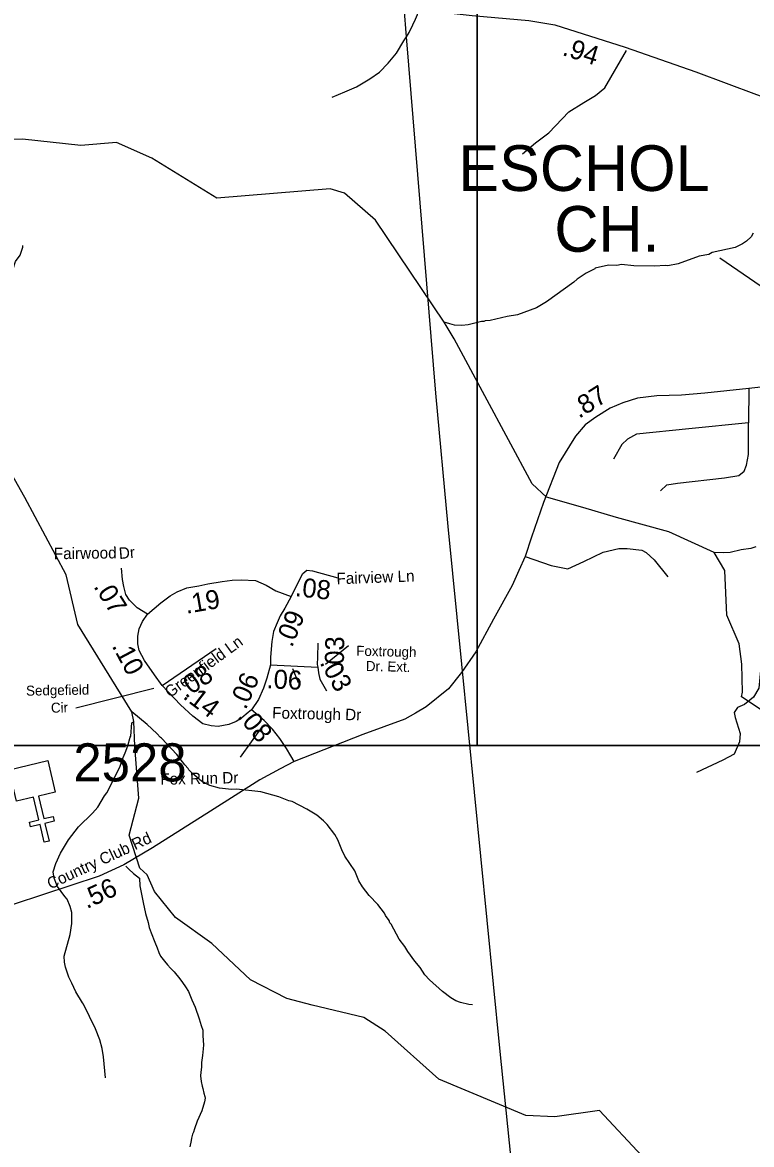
# Model space of a CAD drawing. Extents: x 1248089 to 1457196, y 820910 to 988753.
# Drawn here: x 1370514 to 1375302, y 866216 to 873587 of the extents above; entities that cross this region are included whole.
import ezdxf

# ---------------------------------------------------------------- set-up
doc = ezdxf.new("R2010")
doc.units = 0
for name, color, linetype in [('Exist Cultural Church CELL', 7, 'Continuous'), ('Exist Hydrographic Misc Water Feature', 7, 'Continuous'), ('Exist Road Non-System Type 51', 7, 'Continuous'), ('Exist Road Secondary Type 51 Attributed', 7, 'Continuous'), ('Exist Road Secondary Type 51 Label', 7, 'Continuous'), ('Exist Utilities Electrical Transmission Line', 7, 'Continuous'), ('Map Preparation Inset Cut Line', 7, 'Continuous'), ('Prop GRAU CAT1 Cell', 7, 'Continuous'), ('Prop Lane Lines', 7, 'Continuous'), ('Prop ROW RW Lines', 7, 'Continuous')]:
    doc.layers.add(name, color=color, linetype=linetype)

msp = doc.modelspace()

# ---------------------------------------------------------------- linework, layer by layer
at = {"layer": 'Exist Cultural Church CELL'}
msp.add_lwpolyline([(1370728.7, 868531.8), (1370618, 868505.3), (1370653.1, 868357.2), (1370715.4, 868371.9), (1370722.8, 868340.8), (1370660.5, 868326.1), (1370688.2, 868209), (1370657.1, 868201.7), (1370629.3, 868318.7), (1370567, 868303.9), (1370559.7, 868335), (1370621.9, 868349.8), (1370586.8, 868498), (1370474.6, 868471.6), (1370425.4, 868678.7), (1370679.6, 868739)], close=True, dxfattribs=at)
at = {"layer": 'Exist Hydrographic Misc Water Feature'}
for points in [[(1372533.5, 872494.1), (1371790.5, 872433.5), (1371362.5, 872694.9), (1371131.5, 872798), (1370897.5, 872779.8), (1370514.5, 872820.3), (1370197.5, 872810.2), (1369995.5, 872715.8)], [(1372832.6, 872287.9), (1372627.6, 872466), (1372533.5, 872494.1)], [(1373550.6, 871134.2), (1373349.6, 871509.3), (1373284.2, 871617.6), (1372832.6, 872287.9)], [(1375313, 872203.3), (1375298.6, 872179.6), (1375267.9, 872150.3), (1375243.5, 872132.8), (1375195, 872110), (1375044.2, 872075.3), (1375022, 872063.7), (1374957.7, 872051.6), (1374820.6, 872002.2), (1374752.3, 871987.8), (1374736.3, 871990.1), (1374664.3, 871985.7), (1374528.3, 871988.7), (1374448.5, 871998.4), (1374416.3, 871991.1), (1374363.6, 871992.8), (1374276, 871974.3), (1374272.8, 871969.5), (1374215.2, 871939.7), (1374156.3, 871900.9), (1374134, 871881.4), (1373955.1, 871751.5), (1373890.3, 871713), (1373765.2, 871665.7), (1373697.4, 871655.3), (1373584.5, 871629.7), (1373552.4, 871626.4), (1373544.3, 871622.7), (1373528.3, 871623), (1373439.8, 871600.9), (1373399.7, 871595.8), (1373351.7, 871598.9), (1373319.9, 871607.6), (1373284.2, 871617.6)], [(1371252.6, 868833.3), (1371244.9, 868996.4), (1371231, 869058.1), (1370877.5, 869631.9), (1370801.6, 869958.5), (1370529.6, 870466.2), (1370360.5, 870761.8), (1370264.5, 870947.5), (1370195.5, 871201.7)], [(1375984.7, 868275.1), (1375945.7, 868433.5), (1375889.6, 868533.2), (1375882.7, 868602.2), (1375783.6, 868679.7), (1375651.7, 868715.2), (1375511.6, 868800), (1375471.6, 868886.2), (1375457.7, 869011.2), (1375235.6, 869156.9), (1375243, 869187.2), (1375239, 869371.1), (1375220.6, 869506), (1375139.2, 869694.9), (1375126.2, 869988), (1375056.9, 870104.8), (1374758.4, 870242), (1374415.1, 870335.3), (1374193.8, 870400.4), (1373956.2, 870468.8), (1373861.8, 870556.8), (1373550.6, 871134.2)], [(1375330, 870141.9), (1375297.7, 870132.6), (1375233.4, 870122.3), (1375161, 870106.1), (1375120.9, 870103.1), (1375056.9, 870104.8)], [(1372447, 868379.6), (1372380.7, 868419.5), (1372285.8, 868469.8), (1372262, 868474.3), (1372198.5, 868499.8), (1372079.3, 868532.7), (1371919.5, 868550.5), (1371887.5, 868549.3), (1371807.7, 868557.2), (1371744.1, 868574.7), (1371688.7, 868604), (1371629.8, 868653.3), (1371606.4, 868677.9), (1371602.6, 868686), (1371579.1, 868710.5), (1371526.6, 868777.8), (1371427.1, 868886.2), (1371419.2, 868890.4), (1371395.7, 868916.9), (1371333.1, 868976.4), (1371231, 869058.1)], [(1371058.4, 866655.2), (1371045.5, 866791.6), (1371036.7, 866847.7), (1371022, 866904), (1370993.6, 866976.7), (1370915.3, 867138.6), (1370907.5, 867146.7), (1370865.1, 867219.7), (1370838.4, 867276.4), (1370819.3, 867316.8), (1370796.8, 867381.4), (1370789.5, 867413.6), (1370788.4, 867453.6), (1370827.6, 867596.6), (1370837.3, 867668.4), (1370836.9, 867740.3), (1370827.8, 867780.6), (1370806.9, 867829), (1370791.3, 867845.4), (1370744.8, 867910.5), (1370737.1, 867926.7), (1370722, 867967.1), (1370714.9, 868007.2), (1370732.2, 868062.8), (1370763.7, 868130), (1370815.7, 868218.8), (1370881.6, 868303.2), (1370973.7, 868393), (1371008.7, 868432.2), (1371052.4, 868507.1), (1371066.8, 868526.8), (1371125.4, 868637.4), (1371154.8, 868702.6), (1371174.1, 868758.2), (1371188.8, 868789.9), (1371205.8, 868835.4), (1371221.1, 868893), (1371225.3, 868899), (1371231.3, 868986.8), (1371244.9, 868996.4)], [(1372416.6, 867132.2), (1372249.7, 867175), (1372010.6, 867298), (1371757.6, 867536.2), (1371519.6, 867708.3), (1371381.6, 867878.5), (1371333.6, 867987.9), (1371284.6, 868031.6), (1371214.6, 868249.7), (1371278.5, 868491.2), (1371252.6, 868833.3)], [(1373470.1, 867134.7), (1373446.1, 867135.3), (1373390.5, 867148.7), (1373358.8, 867161.5), (1373327.2, 867180.2), (1373272.1, 867221.6), (1373188, 867297.7), (1373156.7, 867330.4), (1373125.9, 867379.2), (1373090.9, 867420), (1373044.4, 867485.2), (1373025.2, 867517.6), (1372988.4, 867566.5), (1372934.7, 867663.8), (1372926.8, 867672), (1372921.3, 867688.2), (1372898, 867720.7), (1372890.4, 867736.9), (1372847.8, 867794.1), (1372791.2, 867851.5), (1372746.5, 867908.5), (1372723.5, 867949.1), (1372697.1, 868013.8), (1372631.4, 868111.4), (1372610.3, 868151.9), (1372585.8, 868217.1), (1372564.7, 868252.5), (1372514.3, 868317.9), (1372490.9, 868343.1), (1372447, 868379.6)], [(1374580.7, 866143.3), (1374303.7, 866441), (1374010.6, 866397.6), (1373819.6, 866408.1), (1373248.7, 866646.1), (1372896.6, 866961.7), (1372756.6, 867049.9), (1372416.6, 867132.2)]]:
    msp.add_lwpolyline(points, dxfattribs=at)
at = {"layer": 'Exist Road Non-System Type 51'}
msp.add_line((1375283.7, 871182.8), (1375281.6, 870956.2), dxfattribs=at)
for points in [[(1373035.5, 873493.6), (1373053.1, 873520.3), (1373078.1, 873571.8), (1373094.9, 873609.5), (1373107.7, 873639.3), (1373116.5, 873677.1)], [(1372548, 873096.6), (1372630.8, 873130.9), (1372707.5, 873165.2), (1372794.6, 873217.5), (1372857.5, 873260.3), (1372915, 873319.1), (1372970.3, 873386.1), (1373018, 873467), (1373035.5, 873493.6)], [(1373798.1, 872725.3), (1373884.1, 872797.6), (1373970.1, 872862.2), (1374101.1, 873001.1), (1374200.8, 873061.7), (1374277, 873106.7), (1374337.6, 873157.5), (1374480.3, 873404)], [(1369873.6, 871472.7), (1369920, 871477.5), (1369971.1, 871475.6), (1370064.1, 871475.6), (1370138.9, 871490.2), (1370179, 871514), (1370217.3, 871552.3), (1370235.6, 871603.4), (1370272, 871650.8), (1370310.3, 871681.9), (1370361.4, 871705.6), (1370405.2, 871729.3), (1370432.5, 871747.6), (1370450.8, 871780.4), (1370452.6, 871820.6), (1370448.9, 871910), (1370450.8, 871962.9), (1370469, 872017.7), (1370498.1, 872058.6), (1370516.3, 872111.5), (1370516.3, 872121.1)], [(1375664.3, 871682.5), (1375594, 871694.2), (1375093.6, 872038.5)], [(1375281.6, 870956.2), (1374890.7, 870917.1), (1374546.7, 870881.9), (1374488.1, 870850.6), (1374449, 870815.4), (1374394.3, 870717.6)], [(1374703.1, 870510.2), (1374746.1, 870549.4), (1374816.4, 870561.1), (1375125.3, 870596.3), (1375219.1, 870611.9), (1375254.3, 870639.3), (1375269.9, 870678.4), (1375281.6, 870748.9), (1375281.6, 870956.2)], [(1375611.7, 870437.3), (1375562.2, 870295.8), (1375555.7, 870240.4), (1375588.2, 870165.5), (1375595.7, 870077.3), (1375584.9, 869992.9), (1375578.3, 869835.6), (1375549, 869744.4), (1375386.3, 869509.9), (1375363.5, 869353.6), (1375350.5, 869213.5), (1375314.7, 869154.9), (1375256.1, 869106.1), (1375210.5, 869086.5), (1375187.7, 869053.9), (1375194.3, 869021.4), (1375226.8, 868917.2), (1375223.5, 868861.8), (1375187.7, 868780.4), (1375112.9, 868741.3), (1374940.4, 868659.9)], [(1373815.7, 870079.4), (1373984.9, 870020.7), (1374095.6, 869997.9), (1374199.7, 870046.8), (1374326.6, 870108.7), (1374430.8, 870131.5), (1374486.1, 870131.5), (1374580.5, 870121.7), (1374609.8, 870105.4), (1374661.9, 870056.6), (1374753, 869945.8)], [(1371192.9, 868044.7), (1371212.5, 868024.3), (1371242, 867997.7), (1371281.4, 867966.9)], [(1371281.4, 867966.9), (1371284.4, 867916.8), (1371306.2, 867806.3), (1371322.8, 867733.9), (1371339.6, 867675.5), (1371346.9, 867641.3), (1371358.2, 867607.1), (1371383, 867546.6), (1371398.3, 867508.2), (1371409.7, 867478), (1371421.2, 867453.7), (1371446.5, 867421.2), (1371466.1, 867396.8), (1371485.6, 867374.4), (1371509.2, 867349.9), (1371546.3, 867305.1), (1371563.8, 867280.8), (1371585.2, 867252.3), (1371604.6, 867221.9), (1371625.6, 867167.5), (1371648.6, 867119), (1371673.1, 867042.4), (1371688.2, 866998.1), (1371697.6, 866967.9), (1371698.8, 866929.9), (1371701.7, 866871.8), (1371701.1, 866845.8), (1371696.2, 866801.8), (1371689.3, 866755.9), (1371688.7, 866723.9), (1371686, 866692), (1371683.5, 866668), (1371686.8, 866629.9), (1371694.2, 866599.8), (1371697.9, 866583.7), (1371705.3, 866553.5), (1371710.8, 866531.4), (1371712.6, 866521.3), (1371710.1, 866497.4), (1371690.9, 866437.7), (1371661.6, 866370.3), (1371644.5, 866320.6), (1371636.1, 866298.7), (1371629.8, 866284.9), (1371623.3, 866259), (1371621, 866243), (1371612.1, 866201.2)]]:
    msp.add_lwpolyline(points, dxfattribs=at)
at = {"layer": 'Exist Road Secondary Type 51 Attributed'}
for p, q in [((1371430.2, 869232.9), (1371786.2, 869475.1)), ((1372142.2, 869367.3), (1372452.8, 869352.7))]:
    msp.add_line(p, q, dxfattribs=at)
for points in [[(1371659.9, 873980.4), (1371826.2, 873883.1), (1372011.2, 873807.5), (1372112.5, 873781.7), (1372260.5, 873764), (1372550.1, 873731.8), (1373091.7, 873675.5), (1373466.5, 873633.6), (1373838.7, 873600.2), (1374009.2, 873571.2), (1374471, 873424.7), (1374936.6, 873262.7), (1375335.6, 873113), (1375601.8, 873018.2), (1375695.1, 872989.3), (1375778.8, 872971.6), (1375891.4, 872947.4), (1376039.4, 872928.1), (1376315.3, 872883.1), (1376465, 872852.9)], [(1375641.8, 871223.2), (1375283.7, 871182.8), (1374994.2, 871152.9), (1374841.1, 871139.9), (1374679.4, 871134.1), (1374553.8, 871119.7), (1374455.6, 871089.3), (1374373.3, 871053.2), (1374279.4, 870993.9), (1374210.1, 870943.3), (1374145.1, 870869.6), (1374038.9, 870696.2), (1373934.9, 870434.6), (1373856.2, 870206.8), (1373815.7, 870079.4), (1373774.7, 869987.4), (1373729.8, 869889), (1373607, 869667.2), (1373491.8, 869452.1), (1373397.9, 869316.2), (1373312.2, 869209.3), (1373166.1, 869092.6), (1373095.8, 869050.6), (1373024.5, 869011.6), (1372749.1, 868908.9), (1372298.4, 868732.6)], [(1371334.7, 869700.9), (1371267.9, 869742.9), (1371217.1, 869791.7), (1371192.7, 869830.4), (1371178.4, 869881.3), (1371170.3, 869928.1), (1371164.2, 870003.5)], [(1372277.6, 869816.1), (1372354.7, 869967.1), (1372381.7, 869990.1), (1372419.6, 869986.1), (1372584.4, 869940.1)], [(1371334.7, 869700.9), (1371421.7, 869775.4), (1371484.7, 869820.2), (1371529.5, 869846.7), (1371592.5, 869873.1), (1371671.9, 869887.4), (1371730.9, 869899.6), (1371824.4, 869915.9), (1371891.5, 869924), (1371950.5, 869926.1), (1372044.1, 869922), (1372115.3, 869891.5), (1372178.3, 869852.8), (1372277.6, 869816.1)], [(1372277.6, 869816.1), (1372236.4, 869739.7), (1372206.7, 869688.8), (1372186.4, 869644.4), (1372163.4, 869587.4), (1372150.4, 869521.4), (1372146.2, 869471.3), (1372142.3, 869415), (1372142.2, 869367.3)], [(1371430.2, 869232.9), (1371381.5, 869301.9), (1371314.4, 869395.6), (1371279.8, 869460.7), (1371271.6, 869505.5), (1371271.6, 869556.4), (1371279.8, 869603.2), (1371302.1, 869652.1), (1371334.7, 869700.9)], [(1372452.8, 869510.7), (1372451.2, 869419), (1372450.2, 869369), (1372452.8, 869352.7)], [(1372142.2, 869367.3), (1372117.6, 869280), (1372097.2, 869214.9), (1372064.7, 869139.6), (1372017.8, 869072.2)], [(1372452.8, 869352.7), (1372458.9, 869314), (1372467.1, 869273.7), (1372509.6, 869196.9)], [(1372017.8, 869072.2), (1371995.4, 869053.9), (1371954.8, 869019.3), (1371918.2, 868994.9), (1371869.3, 868976.6), (1371798.2, 868962.3), (1371753.4, 868966.4), (1371698.8, 868980.3), (1371631.6, 869031.2), (1371552.3, 869104.4), (1371430.2, 869232.9)], [(1372298.4, 868732.6), (1372276.1, 868769.2), (1372247.6, 868818.1), (1372204.9, 868883.2), (1372156.1, 868944.3), (1372101.1, 869001.3), (1372017.8, 869072.2)], [(1372298.4, 868732.6), (1372206.4, 868685.1), (1372071.9, 868612.2), (1371749.7, 868405.5), (1371367.9, 868165.3), (1371178.8, 868054), (1371018, 867979.8), (1370459.8, 867794.4), (1370118.1, 867673.7), (1369874.4, 867589.4), (1369732.4, 867536.6), (1369632.6, 867477.6)]]:
    msp.add_lwpolyline(points, dxfattribs=at)
at = {"layer": 'Exist Road Secondary Type 51 Label'}
for points in [[(1372654.4, 869493), (1372504.9, 869370)], [(1372326.1, 869249.3), (1372290.2, 869341.6)], [(1370864.7, 869085.1), (1371377.5, 869213.3)], [(1371946.6, 868761.7), (1372090.2, 868961.9)]]:
    msp.add_lwpolyline(points, dxfattribs=at)
at = {"layer": 'Exist Utilities Electrical Transmission Line'}
msp.add_line((1373035.5, 873493.6), (1373019.7, 873686), dxfattribs=at)
for points in [[(1373398.9, 869370.9), (1373309.4, 870275.5), (1373228.2, 871151.3), (1373035.5, 873493.6)], [(1373879.3, 864598.3), (1373648.7, 866848.7), (1373398.9, 869370.9)]]:
    msp.add_lwpolyline(points, dxfattribs=at)
at = {"layer": 'Map Preparation Inset Cut Line'}
for points in [[(1313026.2, 913085.2), (1388709.5, 913085.2), (1388709.5, 884379.9), (1373500.6, 884376.6), (1373500.6, 868836.7), (1313026.2, 868836.7)], [(1373500.6, 884376.6), (1388709.5, 884376.6), (1388709.5, 868836.7), (1373500.6, 868836.7)], [(1313026.2, 824588.2), (1313026.2, 868836.7), (1388709.5, 868836.7), (1388709.5, 835631.5), (1373500.6, 835631.5), (1373500.6, 824588.2)]]:
    msp.add_lwpolyline(points, close=True, dxfattribs=at)

# ---------------------------------------------------------------- texts
at = {"layer": 'Exist Road Secondary Type 51 Label'}
for s, height, rotation, p in [('Fairwood', 75, 0.82853, (1370720.1, 870061)), ('Dr', 75, 4.85556, (1371149.6, 870062.4)), ('Fairview Ln', 75, 2.08049, (1372577.3, 869896.7)), ('Greenfield Ln', 75, 36.18667, (1371482.8, 869148.3)), ('Foxtrough ', 65.62, 358.67233, (1372705.4, 869427.5)), ('Dr. Ext.', 65.62, 358.67233, (1372768.4, 869327.6)), ('Sedgefield ', 65.617, 1.03474, (1370537.9, 869164.8)), ('Cir', 65.62, 1.03474, (1370701.3, 869052.9)), ('Foxtrough Dr', 75, 358.67233, (1372153, 869015.7)), ('Fox Run Dr', 75, 1.17463, (1371419.6, 868579.3)), ('Country Club Rd', 75, 24.92024, (1370696.7, 867891.3))]:
    msp.add_text(s, height=height, rotation=rotation, dxfattribs=at).set_placement(p)
at = {"layer": 'Prop GRAU CAT1 Cell'}
for s, rotation, p in [('.94', 342.39441, (1374053.4, 873374.4)), ('.87', 32.26315, (1374169.2, 870982.5)), ('.08', 353.87989, (1372300.6, 869819.4)), ('.07', 302.25329, (1370977.7, 869882.3)), ('.19', 9.87405, (1371589.9, 869702.5)), ('.09', 68.03794, (1372283.9, 869476.8)), ('.03', 88.99481, (1372623.7, 869321.3)), ('.10', 297.95869, (1371098.8, 869492.1)), ('.08', 34.23907, (1371584.9, 869143.3)), ('.03', 298.96756, (1372463.3, 869382.1)), ('.06', 66.63302, (1371980, 869067.7)), ('.06', 357.31053, (1372114.5, 869214.4)), ('.14', 322.82883, (1371561.4, 869151.4)), ('.08', 308.63521, (1371921.9, 869027.5)), ('.56', 24.76396, (1370936, 867762.5))]:
    msp.add_text(s, height=125, rotation=rotation, dxfattribs=at).set_placement(p)
at = {"layer": 'Prop Lane Lines'}
msp.add_text('2528', height=250, dxfattribs=at).set_placement((1370847.9, 868601.9))
at = {"layer": 'Prop ROW RW Lines'}
for s, p in [('ESCHOL ', (1373376.5, 872480.3)), ('CH.', (1374006.7, 872081.3))]:
    msp.add_text(s, height=300, dxfattribs=at).set_placement(p)

doc.saveas('drawing.dxf')
